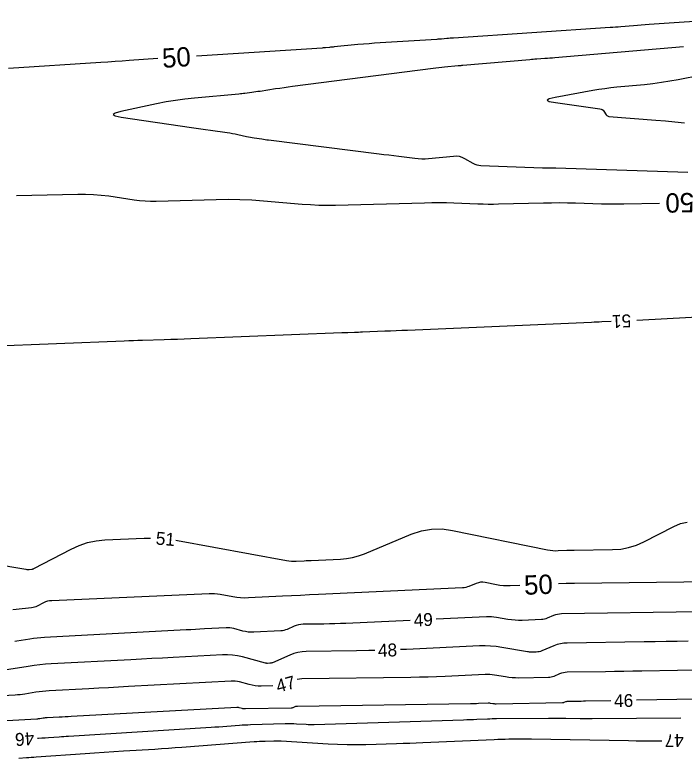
# Model space of a CAD drawing. Extents: x 2384780 to 2405861, y 547869 to 573706.
# Drawn here: x 2395884.7 to 2395988.6, y 552428.2 to 552543.5 of the extents above; entities that cross this region are included whole.
import ezdxf

# ---------------------------------------------------------------- set-up
doc = ezdxf.new("R2010")
doc.units = 0
doc.layers.add('Old_Level_60', color=7, linetype='Continuous')
doc.layers.add('Old_Level_61', color=7, linetype='Continuous')

msp = doc.modelspace()

# ---------------------------------------------------------------- linework, layer by layer
at = {"layer": 'Old_Level_60'}
for points in [[(2395988.47075, 552538.53325), (2395968.51175, 552536.83875), (2395968.1255, 552536.807), (2395967.739, 552536.77675), (2395967.35275, 552536.74825), (2395966.966, 552536.72175), (2395965.70275, 552536.63775), (2395965.43225, 552536.619), (2395965.16175, 552536.59875), (2395964.89125, 552536.57725), (2395964.621, 552536.5545), (2395954.2025, 552535.64375), (2395954.13425, 552535.638), (2395954.06575, 552535.63275), (2395953.9975, 552535.62775), (2395953.929, 552535.6235), (2395953.7055, 552535.6095), (2395953.65775, 552535.6065), (2395953.60975, 552535.603), (2395953.562, 552535.599), (2395953.51425, 552535.5945), (2395951.4025, 552535.39275), (2395950.95025, 552535.3475), (2395950.49825, 552535.29875), (2395950.04675, 552535.24625), (2395949.59575, 552535.18975), (2395927.777, 552532.37525), (2395927.119, 552532.2885), (2395926.4615, 552532.19825), (2395925.80475, 552532.1045), (2395925.14825, 552532.007), (2395922.736, 552531.642), (2395922.411, 552531.59375), (2395922.08575, 552531.54675), (2395921.76025, 552531.50125), (2395921.4345, 552531.4575), (2395920.37025, 552531.3165), (2395920.14225, 552531.2875), (2395919.91375, 552531.261), (2395919.685, 552531.23675), (2395919.456, 552531.21525), (2395912.54425, 552530.5965), (2395911.0665, 552530.44175), (2395909.5955, 552530.24225), (2395908.13125, 552529.99825), (2395906.67375, 552529.7095), (2395901.11425, 552528.52075), (2395900.2225, 552528.2755), (2395899.92975, 552528.049), (2395900.23625, 552527.84125), (2395901.1415, 552527.6525)], [(2395995.04225, 552534.8755), (2395987.68225, 552533.436), (2395986.37725, 552533.1975), (2395985.0675, 552532.9915), (2395983.75325, 552532.818), (2395982.43425, 552532.67675), (2395978.1175, 552532.269), (2395977.19375, 552532.17175), (2395976.27275, 552532.0555), (2395975.3545, 552531.9195), (2395974.43875, 552531.76425), (2395968.57975, 552530.707), (2395967.639, 552530.48675), (2395967.32825, 552530.27925), (2395967.647, 552530.084), (2395968.59575, 552529.9015)], [(2395968.59575, 552529.9015), (2395975.5265, 552528.93475), (2395975.7115, 552528.89), (2395975.87475, 552528.81075), (2395976.016, 552528.697), (2395976.1355, 552528.54875), (2395976.4895, 552528.0075), (2395976.57325, 552527.90475), (2395976.6725, 552527.82825), (2395976.78725, 552527.778), (2395976.9175, 552527.75425), (2395984.21475, 552527.18725), (2395985.6905, 552527.06425), (2395987.16475, 552526.9245), (2395988.63725, 552526.76825)], [(2395901.1415, 552527.6525), (2395912.06075, 552526.02725), (2395912.79825, 552525.9185), (2395913.53625, 552525.81175), (2395914.27425, 552525.70675), (2395915.01275, 552525.604), (2395917.61625, 552525.24525), (2395918.037, 552525.183), (2395918.4565, 552525.113), (2395918.87475, 552525.035), (2395919.29125, 552524.949), (2395920.65025, 552524.65475), (2395920.94175, 552524.594), (2395921.23425, 552524.5375), (2395921.52725, 552524.4855), (2395921.8215, 552524.43775), (2395923.017, 552524.2525), (2395923.2735, 552524.21375), (2395923.53, 552524.177), (2395923.78675, 552524.142), (2395924.044, 552524.10875), (2395941.2055, 552521.95825), (2395941.97125, 552521.862), (2395942.73725, 552521.76525), (2395943.503, 552521.668), (2395944.26875, 552521.57025), (2395946.77025, 552521.25), (2395947.3065, 552521.1965), (2395947.84325, 552521.17375), (2395948.38025, 552521.1815), (2395948.91775, 552521.22), (2395952.77675, 552521.605), (2395953.22825, 552521.61625), (2395953.66475, 552521.55825), (2395954.08625, 552521.4315), (2395954.49325, 552521.2355), (2395955.79775, 552520.48275), (2395956.0825, 552520.34), (2395956.37825, 552520.23425), (2395956.68475, 552520.166), (2395957.00175, 552520.13475), (2395966.609, 552519.758), (2395966.815, 552519.7515), (2395967.02125, 552519.7485), (2395967.22725, 552519.74875), (2395967.4335, 552519.75225), (2395968.107, 552519.76925), (2395968.25125, 552519.772), (2395968.3955, 552519.7725), (2395968.54, 552519.771), (2395968.68425, 552519.7675), (2395989.1565, 552519.11575)], [(2396009.54025, 552497.60625), (2395981.23675, 552496.099)], [(2395977.2415, 552495.90625), (2395975.8015, 552495.84825), (2395975.40325, 552495.832), (2395975.005, 552495.8155), (2395974.60675, 552495.79875), (2395974.20875, 552495.78175), (2395945.62075, 552494.553), (2395944.74325, 552494.5155), (2395943.86575, 552494.47875), (2395942.988, 552494.4425), (2395942.1105, 552494.40675), (2395938.65025, 552494.267), (2395938.3325, 552494.2545), (2395938.01475, 552494.24275), (2395937.697, 552494.23175), (2395937.37925, 552494.22125), (2395936.341, 552494.1885), (2395936.1185, 552494.18125), (2395935.896, 552494.1735), (2395935.6735, 552494.1655), (2395935.45125, 552494.15675), (2395911.96825, 552493.22575), (2395910.94, 552493.186), (2395909.9115, 552493.1485), (2395908.88325, 552493.113), (2395907.85475, 552493.0795), (2395904.49475, 552492.97375), (2395903.77475, 552492.95025), (2395903.05475, 552492.9255), (2395902.335, 552492.89925), (2395901.615, 552492.8715), (2395880.555, 552492.04225)], [(2395909.6755, 552461.96675), (2395909.8965, 552461.9325), (2395926.84825, 552458.836), (2395927.2245, 552458.77825), (2395927.60225, 552458.74275), (2395927.98125, 552458.729), (2395928.36175, 552458.73725), (2395929.6075, 552458.80025), (2395929.87425, 552458.81375), (2395930.14125, 552458.82675), (2395930.40825, 552458.8395), (2395930.675, 552458.85225), (2395935.20375, 552459.0625), (2395936.165, 552459.14825), (2395937.10825, 552459.3155), (2395938.03325, 552459.56425), (2395938.94025, 552459.89425), (2395946.21175, 552462.898), (2395947.7815, 552463.41875), (2395949.37475, 552463.69425), (2395950.99125, 552463.72425), (2395952.63125, 552463.50875), (2395967.37625, 552460.48925), (2395967.781, 552460.4195), (2395968.1875, 552460.375), (2395968.59625, 552460.35575), (2395969.007, 552460.36225), (2395970.35175, 552460.4245), (2395970.64, 552460.43675), (2395970.92825, 552460.44625), (2395971.2165, 552460.4535), (2395971.505, 552460.458), (2395977.48575, 552460.5285), (2395978.7495, 552460.615), (2395979.97775, 552460.8445), (2395981.17075, 552461.2165), (2395982.328, 552461.73175), (2395986.99575, 552464.134), (2395988.00925, 552464.558), (2395989.04875, 552464.80125)], [(2395870.61925, 552460.123), (2395886.36225, 552457.46875), (2395886.489, 552457.452), (2395886.616, 552457.44375), (2395886.74325, 552457.44425), (2395886.87075, 552457.4535), (2395887.28775, 552457.49825), (2395887.376, 552457.51175), (2395887.4615, 552457.5335), (2395887.545, 552457.563), (2395887.62575, 552457.60075), (2395893.39375, 552460.6145), (2395894.6495, 552461.18725), (2395895.94425, 552461.61325), (2395897.27875, 552461.89325), (2395898.65225, 552462.0265), (2395904.72825, 552462.2885), (2395905.69525, 552462.3035)], [(2395990.94675, 552450.87275), (2395969.55525, 552450.548), (2395969.233, 552450.528), (2395968.91725, 552450.47775), (2395968.60775, 552450.39775), (2395968.30425, 552450.2875), (2395967.32375, 552449.87825), (2395967.1115, 552449.8), (2395966.895, 552449.74125), (2395966.674, 552449.70175), (2395966.44875, 552449.68175), (2395963.451, 552449.54225), (2395962.893, 552449.5315), (2395962.337, 552449.551), (2395961.78275, 552449.601), (2395961.2305, 552449.68125), (2395959.4295, 552449.993), (2395959.04275, 552450.04925), (2395958.65475, 552450.08425), (2395958.2655, 552450.098), (2395957.875, 552450.0905), (2395950.0655, 552449.729)], [(2395946.06975, 552449.544), (2395936.06875, 552449.08125), (2395935.2175, 552449.04525), (2395934.36575, 552449.016), (2395933.514, 552448.99375), (2395932.662, 552448.9785), (2395929.4165, 552448.933), (2395929.05475, 552448.91), (2395928.70075, 552448.85175), (2395928.3545, 552448.75775), (2395928.016, 552448.6285), (2395926.92275, 552448.14775), (2395926.68575, 552448.056), (2395926.4435, 552447.98675), (2395926.19575, 552447.94025), (2395925.943, 552447.916), (2395921.7535, 552447.704), (2395921.31875, 552447.699), (2395920.88725, 552447.72825), (2395920.45975, 552447.7915), (2395920.03575, 552447.889), (2395918.65675, 552448.26325), (2395918.36, 552448.3315), (2395918.06075, 552448.37525), (2395917.759, 552448.395), (2395917.4545, 552448.3905), (2395914.11625, 552448.2085), (2395913.401, 552448.16975), (2395912.6855, 552448.13125), (2395911.97025, 552448.093), (2395911.25475, 552448.055), (2395889.248, 552446.88925), (2395888.674, 552446.851), (2395888.10175, 552446.79725), (2395887.531, 552446.72775), (2395886.962, 552446.643), (2395884.9525, 552446.3155), (2395884.63125, 552446.266)], [(2395989.23275, 552446.31825), (2395987.5255, 552446.287), (2395985.8185, 552446.2575), (2395984.11125, 552446.22925), (2395982.404, 552446.2025), (2395970.43125, 552446.02075), (2395969.90275, 552445.988), (2395969.3845, 552445.90575), (2395968.8765, 552445.77425), (2395968.37875, 552445.59325), (2395966.4985, 552444.8085), (2395966.28725, 552444.73175), (2395966.0715, 552444.6755), (2395965.8515, 552444.64025), (2395965.627, 552444.62575), (2395964.887, 552444.6125), (2395964.7285, 552444.6135), (2395964.57075, 552444.62175), (2395964.41375, 552444.6375), (2395964.257, 552444.661), (2395960.26175, 552445.3525), (2395959.40425, 552445.477), (2395958.54375, 552445.55475), (2395957.68025, 552445.585), (2395956.81375, 552445.5685), (2395945.49375, 552445.0445), (2395944.5465, 552445.0045)], [(2395940.549, 552444.86825), (2395939.63925, 552444.8445), (2395937.68675, 552444.80925), (2395929.91675, 552444.70025), (2395929.2525, 552444.65825), (2395928.60225, 552444.551), (2395927.96625, 552444.3785), (2395927.3445, 552444.141), (2395924.68075, 552442.96975), (2395924.577, 552442.93025), (2395924.47125, 552442.9015), (2395924.363, 552442.8835), (2395924.2525, 552442.8765), (2395923.88725, 552442.87075), (2395923.8095, 552442.87225), (2395923.73225, 552442.879), (2395923.65575, 552442.8915), (2395923.57975, 552442.90925), (2395920.01175, 552443.87775), (2395919.24375, 552444.05375), (2395918.46925, 552444.1675), (2395917.68825, 552444.21825), (2395916.9005, 552444.2065), (2395909.23475, 552443.789), (2395907.592, 552443.7), (2395905.94925, 552443.61125), (2395904.3065, 552443.5235), (2395902.66375, 552443.436), (2395890.30825, 552442.7815), (2395889.41375, 552442.722), (2395888.52175, 552442.63825), (2395887.6325, 552442.53025), (2395886.746, 552442.398), (2395883.0635, 552441.79775)], [(2395998.615, 552441.97625), (2395982.02525, 552441.66625), (2395980.61725, 552441.6405), (2395979.2095, 552441.616), (2395977.8015, 552441.59275), (2395976.3935, 552441.57075), (2395970.432, 552441.48025), (2395970.1305, 552441.4615), (2395969.835, 552441.41475), (2395969.54525, 552441.33975), (2395969.26125, 552441.2365), (2395968.3435, 552440.8535), (2395968.14475, 552440.781), (2395967.94175, 552440.72825), (2395967.735, 552440.69525), (2395967.524, 552440.6815), (2395962.89825, 552440.59825), (2395962.37925, 552440.60125), (2395961.862, 552440.62875), (2395961.34675, 552440.6805), (2395960.83325, 552440.757), (2395959.15925, 552441.04675), (2395958.8, 552441.099), (2395958.43925, 552441.1315), (2395958.0775, 552441.14425), (2395957.7145, 552441.13725), (2395951.487, 552440.849), (2395950.15225, 552440.79275), (2395948.8175, 552440.747), (2395947.482, 552440.71225), (2395946.1465, 552440.688), (2395929.24125, 552440.451), (2395928.856, 552440.42675), (2395928.51575, 552440.3705)], [(2395924.69425, 552439.3735), (2395922.9135, 552439.3455), (2395922.43975, 552439.3545), (2395921.97, 552439.3965), (2395921.5045, 552439.47175), (2395921.043, 552439.58), (2395919.54225, 552439.98725), (2395919.2195, 552440.06125), (2395918.89375, 552440.109), (2395918.56525, 552440.1305), (2395918.23375, 552440.1255), (2395902.2965, 552439.2575), (2395900.75475, 552439.17375), (2395899.213, 552439.09075), (2395897.6715, 552439.00825), (2395896.12975, 552438.92625), (2395889.99125, 552438.601), (2395889.46375, 552438.566), (2395888.938, 552438.5165), (2395888.41375, 552438.453), (2395887.891, 552438.375), (2395886.18575, 552438.097), (2395885.81975, 552438.04225), (2395885.45275, 552437.9975), (2395885.08475, 552437.9625), (2395884.7155, 552437.93725), (2395881.67925, 552437.771)], [(2396000.02875, 552437.48525), (2395981.1895, 552437.13325)], [(2395977.19025, 552437.0585), (2395973.29575, 552436.98575), (2395972.948, 552436.9795), (2395972.6005, 552436.97325), (2395972.25275, 552436.9675), (2395971.905, 552436.96225), (2395970.43275, 552436.93975), (2395970.35825, 552436.93525), (2395970.28525, 552436.92375), (2395970.21375, 552436.905), (2395970.1435, 552436.8795), (2395969.917, 552436.785), (2395969.868, 552436.76725), (2395969.81775, 552436.754), (2395969.76675, 552436.746), (2395969.7145, 552436.7425), (2395959.39425, 552436.557), (2395959.27075, 552436.5575), (2395959.14775, 552436.56425), (2395959.02525, 552436.5765), (2395958.903, 552436.59475), (2395958.50475, 552436.66375), (2395958.41925, 552436.676), (2395958.33325, 552436.68375), (2395958.24725, 552436.68675), (2395958.16075, 552436.68525), (2395956.679, 552436.6165), (2395956.3615, 552436.60325), (2395956.04375, 552436.59225), (2395955.726, 552436.584), (2395955.40825, 552436.57825), (2395928.566, 552436.20175), (2395928.45975, 552436.195), (2395928.35575, 552436.178), (2395928.254, 552436.15025), (2395928.1545, 552436.11225), (2395927.83325, 552435.97125), (2395927.76375, 552435.9445), (2395927.6925, 552435.92525), (2395927.61975, 552435.913), (2395927.54525, 552435.90825), (2395920.465, 552435.79725), (2395920.32925, 552435.79975), (2395920.19475, 552435.81175), (2395920.0615, 552435.83325), (2395919.9295, 552435.86425), (2395919.5, 552435.98075), (2395919.4075, 552436.002), (2395919.31425, 552436.01575), (2395919.22025, 552436.02175), (2395919.1255, 552436.0205), (2395893.414, 552434.62), (2395892.9455, 552434.59475), (2395892.477, 552434.5695), (2395892.00825, 552434.54425), (2395891.53975, 552434.5195), (2395889.67425, 552434.4205), (2395889.514, 552434.41), (2395889.354, 552434.395), (2395889.19475, 552434.3755), (2395889.036, 552434.352), (2395888.51775, 552434.2675), (2395888.4065, 552434.25075), (2395888.295, 552434.23725), (2395888.183, 552434.2265), (2395888.07075, 552434.219), (2395880.5375, 552433.80625)], [(2395888.17625, 552431.245), (2395888.3115, 552431.25375), (2395888.82825, 552431.28775), (2395889.34475, 552431.32275), (2395889.86125, 552431.3585), (2395891.5485, 552431.47775), (2395891.91, 552431.503), (2395892.2715, 552431.5275), (2395892.63325, 552431.55125), (2395892.995, 552431.57425), (2395915.11775, 552432.963), (2395915.727, 552433.00225), (2395916.33625, 552433.0435), (2395916.94525, 552433.0865), (2395917.554, 552433.1315), (2395919.54275, 552433.2815), (2395919.969, 552433.31125), (2395920.3955, 552433.336), (2395920.8225, 552433.356), (2395921.2495, 552433.37125), (2395926.6235, 552433.531), (2395927.0705, 552433.53925), (2395927.5175, 552433.53725), (2395927.9645, 552433.525), (2395928.41125, 552433.5025), (2395929.87, 552433.41275), (2395930.18275, 552433.397), (2395930.4955, 552433.38875), (2395930.8085, 552433.38775), (2395931.1215, 552433.39375), (2395954.35, 552434.123), (2395954.85925, 552434.13975), (2395955.36875, 552434.15825), (2395955.878, 552434.178), (2395956.38725, 552434.1995), (2395958.0505, 552434.27175), (2395958.407, 552434.28575), (2395958.7635, 552434.2965), (2395959.12, 552434.30425), (2395959.47675, 552434.309), (2395967.50475, 552434.379), (2395968.18325, 552434.38275), (2395968.862, 552434.382), (2395969.5405, 552434.377), (2395970.219, 552434.3675), (2395972.43575, 552434.3295), (2395972.91075, 552434.32275), (2395973.38575, 552434.319), (2395973.86075, 552434.3185), (2395974.33575, 552434.321), (2395988.0845, 552434.4345)], [(2395885.2475, 552428.16275), (2395886.45625, 552428.23875), (2395886.832, 552428.26275), (2395887.20775, 552428.2875), (2395887.5835, 552428.313), (2395887.95925, 552428.339), (2395895.553, 552428.8755), (2395897.045, 552428.9795), (2395898.5375, 552429.0805), (2395900.03025, 552429.1785), (2395901.523, 552429.27375), (2395906.39975, 552429.58), (2395907.44475, 552429.64725), (2395908.4895, 552429.71775), (2395909.53375, 552429.7915), (2395910.578, 552429.86875), (2395921.84, 552430.7185), (2395922.255, 552430.74725), (2395922.67, 552430.7715), (2395923.0855, 552430.791), (2395923.50125, 552430.80575), (2395924.85925, 552430.84625), (2395925.15025, 552430.8515), (2395925.441, 552430.85025), (2395925.73175, 552430.84225), (2395926.0225, 552430.82775), (2395933.318, 552430.37825), (2395934.77775, 552430.30525), (2395936.238, 552430.26625), (2395937.69875, 552430.26125), (2395939.16, 552430.29025), (2395943.93425, 552430.44), (2395944.9575, 552430.47375), (2395945.98025, 552430.5105), (2395947.003, 552430.5505), (2395948.02575, 552430.59325), (2395959.09975, 552431.07525), (2395959.673, 552431.09775), (2395960.2465, 552431.11525), (2395960.82, 552431.12775), (2395961.39375, 552431.13525), (2395963.26825, 552431.1515), (2395963.66975, 552431.15375), (2395964.0715, 552431.1535), (2395964.473, 552431.1505), (2395964.87475, 552431.14475), (2395979.94925, 552430.88575), (2395981.16925, 552430.86875), (2395982.38925, 552430.85925), (2395983.60925, 552430.85775), (2395984.8295, 552430.864), (2395985.11875, 552430.8665)]]:
    msp.add_lwpolyline(points, dxfattribs=at)
at = {"layer": 'Old_Level_61'}
for points in [[(2396005.779, 552543.51125), (2395983.14775, 552542.005), (2395982.54575, 552541.9635), (2395981.944, 552541.91925), (2395981.3425, 552541.8725), (2395980.74125, 552541.82275), (2395978.77725, 552541.656), (2395978.3565, 552541.62125), (2395977.93525, 552541.5885), (2395977.51425, 552541.5575), (2395977.09275, 552541.5285), (2395952.7985, 552539.9115), (2395952.538, 552539.8935), (2395952.27775, 552539.874), (2395952.0175, 552539.85325), (2395951.75725, 552539.83125), (2395950.9075, 552539.757), (2395950.72525, 552539.74175), (2395950.54325, 552539.7275), (2395950.36075, 552539.7145), (2395950.1785, 552539.70275), (2395941.4005, 552539.16075), (2395940.53125, 552539.1035), (2395939.66275, 552539.039), (2395938.7945, 552538.967), (2395937.927, 552538.88775), (2395934.2465, 552538.536), (2395934.06325, 552538.5185), (2395933.88025, 552538.501), (2395933.697, 552538.4835), (2395933.51375, 552538.46575), (2395932.91525, 552538.40875), (2395932.787, 552538.397), (2395932.65875, 552538.38625), (2395932.53025, 552538.3765), (2395932.40175, 552538.36775), (2395913.6955, 552537.17825), (2395912.862, 552537.1245)], [(2395906.87575, 552536.7205), (2395902.38675, 552536.40575), (2395901.2975, 552536.33), (2395900.20825, 552536.25625), (2395899.11875, 552536.184), (2395898.029, 552536.11325), (2395883.69075, 552535.1955)], [(2395884.9025, 552515.4705), (2395894.42, 552515.701), (2395895.6345, 552515.70425), (2395896.846, 552515.6555), (2395898.054, 552515.5545), (2395899.25875, 552515.40125), (2395903.18925, 552514.81525), (2395904.03275, 552514.7085), (2395904.87825, 552514.639), (2395905.72625, 552514.607), (2395906.57625, 552514.61225), (2395915.9295, 552514.87725), (2395917.77225, 552514.903), (2395919.6135, 552514.87675), (2395921.45325, 552514.79775), (2395923.2915, 552514.6665), (2395929.294, 552514.152), (2395930.58075, 552514.05975), (2395931.8685, 552514.0035), (2395933.1575, 552513.9835), (2395934.4475, 552513.99925), (2395948.274, 552514.3615), (2395949.417, 552514.382), (2395950.56, 552514.384), (2395951.70275, 552514.36725), (2395952.8455, 552514.33175), (2395956.578, 552514.18525), (2395957.378, 552514.16025), (2395958.17775, 552514.1485), (2395958.978, 552514.1495), (2395959.778, 552514.16325), (2395966.74175, 552514.34075), (2395967.98075, 552514.36325), (2395969.21975, 552514.36825), (2395970.4585, 552514.3555), (2395971.6975, 552514.325), (2395975.744, 552514.196), (2395976.61125, 552514.174), (2395977.4785, 552514.16325), (2395978.34575, 552514.1635), (2395979.213, 552514.175), (2395984.7785, 552514.28475)], [(2395963.093, 552454.957), (2395961.59325, 552454.8875), (2395961.05375, 552454.87925), (2395960.51675, 552454.90425), (2395959.98225, 552454.96275), (2395959.4505, 552455.0545), (2395957.70175, 552455.41275), (2395957.341, 552455.46), (2395956.9855, 552455.4535), (2395956.635, 552455.393), (2395956.28975, 552455.27825), (2395955.17, 552454.81575), (2395954.92775, 552454.7275), (2395954.6805, 552454.66125), (2395954.4285, 552454.6165), (2395954.17175, 552454.5935), (2395931.819, 552453.55575), (2395930.4215, 552453.49), (2395929.024, 552453.423), (2395927.6265, 552453.3545), (2395926.229, 552453.2845), (2395920.934, 552453.0165), (2395920.322, 552453.00325), (2395919.7125, 552453.025), (2395919.1055, 552453.0825), (2395918.5005, 552453.175), (2395916.52825, 552453.53525), (2395916.105, 552453.6005), (2395915.67975, 552453.64175), (2395915.253, 552453.65925), (2395914.82475, 552453.65275), (2395890.37325, 552452.59775), (2395890.04375, 552452.56575), (2395889.72375, 552452.4985), (2395889.413, 552452.39625), (2395889.11175, 552452.259), (2395888.14325, 552451.753), (2395887.9325, 552451.655), (2395887.7155, 552451.57775), (2395887.49225, 552451.5215), (2395887.2625, 552451.486), (2395884.86325, 552451.22875), (2395884.34975, 552451.19125)], [(2395997.0615, 552455.5615), (2395971.54975, 552455.26125), (2395970.27525, 552455.24075), (2395969.0875, 552455.21125)]]:
    msp.add_lwpolyline(points, dxfattribs=at)

# ---------------------------------------------------------------- texts
at = {"layer": 'Old_Level_60'}
for s, rotation, p in [('51', 182.7616528, (2395980.32375, 552497.04775)), ('51', 355.1635083, (2395906.47825, 552461.319)), ('49', 2.6499583, (2395946.63525, 552448.56925)), ('48', 1.9532389, (2395941.07925, 552443.8775)), ('47', 14.6229139, (2395925.522, 552438.3165)), ('46', 1.0704361, (2395977.7285, 552436.0685)), ('46', 183.6014972, (2395887.59475, 552432.21025)), ('47', 180.4936306, (2395988.543, 552431.89525))]:
    msp.add_text(s, height=2, rotation=rotation, dxfattribs=at).set_placement(p)
at = {"layer": 'Old_Level_61'}
for rotation, p in [(3.8627444, (2395907.613, 552535.27125)), (181.1292083, (2395990.10975, 552515.89025)), (2.428025, (2395963.79325, 552453.4975))]:
    msp.add_text('50', height=3, rotation=rotation, dxfattribs=at).set_placement(p)

doc.saveas('drawing.dxf')
